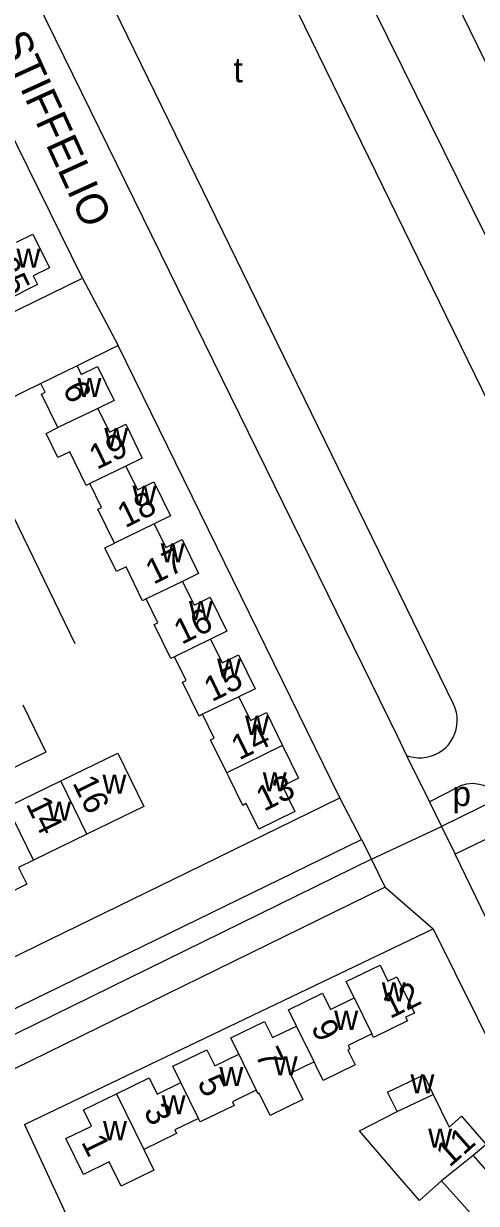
# Model space of a CAD drawing. Extents: x 159441 to 162086, y 388175 to 389787.
# Drawn here: x 161160.6 to 161233.6, y 388817 to 389007.5 of the extents above; entities that cross this region are included whole.
import ezdxf

# ---------------------------------------------------------------- set-up
doc = ezdxf.new("R2010")
doc.units = 0
for name, color, linetype in [('BLT_Basislijn', 7, 'Continuous'), ('BLT_Bebouwing', 7, 'Continuous'), ('BLT_Centroide', 7, 'Continuous'), ('BLT_Huisnummer', 7, 'Continuous'), ('BLT_Huisnummer_ tussenligend', 7, 'Continuous'), ('BLT_Onderverdeling_panden', 7, 'Continuous'), ('BLT_Straatnaam', 7, 'Continuous'), ('BLT_Vlakafsluiter', 7, 'Continuous')]:
    doc.layers.add(name, color=color, linetype=linetype)

msp = doc.modelspace()

# ---------------------------------------------------------------- linework, layer by layer
at = {"layer": 'BLT_Basislijn'}
for p, q in [((161151.38, 388943.54), (161168.88, 388907.45)), ((161226.06, 388881.87), (161228.01, 388877.89)), ((161237.45, 388882.5), (161228.01, 388877.89)), ((161228.01, 388877.89), (161230.21, 388873.4)), ((161239.61, 388877.99), (161230.21, 388873.4)), ((161215.09, 388875.8), (161216.74, 388872.6)), ((161216.74, 388872.6), (161082.14, 388806.54)), ((161218.94, 388868.11), (161216.74, 388872.6)), ((161235.29, 388863), (161230.21, 388873.4)), ((161217.28, 388871.3), (161217.39, 388871.35)), ((161218.94, 388868.11), (161025.1, 388772.97))]:
    msp.add_line(p, q, dxfattribs=at)
for points in [[(161267.05, 388908.7), (161176.24, 389092.68)], [(161169.3, 389082.16), (161252.78, 388911.05), (161253.14, 388910.31), (161253.57, 388909.6), (161254.06, 388908.93), (161254.62, 388908.32), (161255.23, 388907.77), (161255.89, 388907.27), (161256.6, 388906.85), (161257.34, 388906.49), (161258.12, 388906.21), (161258.92, 388906), (161259.73, 388905.87), (161260.56, 388905.82), (161261.38, 388905.85), (161262.2, 388905.96), (161263.01, 388906.15), (161263.79, 388906.42), (161264.54, 388906.76), (161265.26, 388907.17), (161265.93, 388907.65), (161266.56, 388908.19), (161267.05, 388908.7)], [(161133.15, 389071.47), (161220.85, 388892.53), (161222.4, 388889.35)], [(161222.4, 388889.35), (161222.83, 388889.21), (161223.51, 388889.06), (161224.2, 388888.98), (161224.89, 388888.98), (161225.58, 388889.07), (161226.26, 388889.23), (161226.91, 388889.46), (161227.53, 388889.78), (161228.12, 388890.16), (161228.65, 388890.6), (161229.13, 388891.1), (161229.55, 388891.66), (161229.9, 388892.26), (161230.18, 388892.89), (161230.39, 388893.56), (161230.52, 388894.24), (161230.57, 388894.93), (161230.54, 388895.63), (161230.43, 388896.32), (161230.24, 388896.99), (161229.98, 388897.63), (161145.68, 389070.41)], [(161213.24, 389046.12), (161236.32, 388998.85)], [(161144.66, 388953.98), (161170.1, 388966.39), (161147.21, 389012.91)], [(161211.61, 388882.52), (161175.89, 388955.55), (161169.23, 388952.26)], [(161163.4, 388949.41), (161151.38, 388943.54)], [(161160.47, 388897.55), (161164.2, 388889.91), (161103.74, 388860.46)], [(161222.4, 388889.35), (161226.06, 388881.87)], [(161237.45, 388882.5), (161236.58, 388883.43), (161235.88, 388883.99), (161234.99, 388884.44), (161234.15, 388884.69), (161233.07, 388884.83), (161232.07, 388884.73), (161231.23, 388884.49), (161230.47, 388884.14), (161226.06, 388881.87)], [(161187.08, 388870.54), (161211.61, 388882.52)], [(161215.09, 388875.8), (161211.61, 388882.52)], [(161079.32, 388809.98), (161118.3, 388828.54), (161215.09, 388875.8)], [(161115.87, 388835.74), (161187.08, 388870.54)], [(161160.76, 388829.76), (161226.67, 388861.36)], [(161226.67, 388861.36), (161240.92, 388832.64)], [(161160.76, 388829.76), (161185.03, 388777.32)]]:
    msp.add_lwpolyline(points, dxfattribs=at)
at = {"layer": 'BLT_Bebouwing'}
msp.add_line((161169.23, 388952.26), (161163.4, 388949.41), dxfattribs=at)
for points in [[(161159.48, 388972.25), (161162.1, 388973.53), (161164.77, 388968.07), (161162.14, 388966.78), (161162.84, 388965.37), (161157.64, 388962.74), (161156.92, 388964.16), (161156.34, 388963.86), (161153.61, 388969.29), (161154.2, 388969.58)], [(161169.23, 388952.26), (161169.92, 388950.85), (161172.53, 388952.13), (161175.2, 388946.67), (161172.58, 388945.4)], [(161166.15, 388942.29), (161163.5, 388947.71), (161164.09, 388947.99), (161163.4, 388949.41)], [(161172.58, 388945.4), (161174.46, 388941.54), (161177.08, 388942.82), (161179.75, 388937.36), (161177.13, 388936.08)], [(161171.28, 388933.27), (161170.72, 388932.93), (161168.05, 388938.4), (161166.13, 388937.46), (161164.24, 388941.34), (161166.15, 388942.29)], [(161177.13, 388936.08), (161179.01, 388932.23), (161181.63, 388933.51), (161184.29, 388928.05), (161181.68, 388926.78)], [(161175.26, 388923.64), (161172.6, 388929.1), (161173.18, 388929.39), (161171.28, 388933.27)], [(161181.68, 388926.78), (161183.55, 388922.93), (161186.17, 388924.21), (161188.84, 388918.74), (161186.22, 388917.47)], [(161180.39, 388914.62), (161179.81, 388914.33), (161177.14, 388919.79), (161175.62, 388919.05), (161173.74, 388922.9), (161175.26, 388923.64)], [(161186.22, 388917.47), (161188.11, 388913.61), (161190.72, 388914.89), (161193.39, 388909.43), (161190.77, 388908.15)], [(161184.95, 388905.3), (161184.36, 388905.02), (161181.69, 388910.48), (161182.28, 388910.77), (161180.39, 388914.62)], [(161190.77, 388908.15), (161192.65, 388904.3), (161195.27, 388905.58), (161197.94, 388900.12), (161195.32, 388898.84)], [(161189.49, 388896), (161188.91, 388895.71), (161186.24, 388901.18), (161186.82, 388901.46), (161184.95, 388905.3)], [(161195.32, 388898.84), (161197.2, 388894.99), (161199.81, 388896.27), (161202.4, 388890.97)], [(161193.38, 388886.56), (161190.78, 388891.88), (161191.37, 388892.16), (161189.49, 388896)], [(161202.4, 388890.97), (161204.98, 388885.69), (161202.37, 388884.42), (161204.37, 388880.29), (161198.56, 388877.44), (161196.54, 388881.58), (161195.95, 388881.3), (161193.76, 388885.79), (161193.38, 388886.56)], [(161166.63, 388885.26), (161175.84, 388889.74), (161180.02, 388881.14), (161170.84, 388876.66)], [(161158.02, 388881.04), (161166.63, 388885.26)], [(161170.84, 388876.66), (161162.23, 388872.44)], [(161162.23, 388872.44), (161159.8, 388871.26), (161161.12, 388868.57), (161155.02, 388865.58)], [(161213.94, 388850.23), (161212.66, 388852.85), (161218.11, 388855.51), (161219.39, 388852.91), (161220.8, 388853.6), (161223.65, 388847.78), (161222.23, 388847.09), (161222.52, 388846.51), (161217.06, 388843.84), (161216.78, 388844.43)], [(161204.62, 388845.68), (161203.34, 388848.29), (161208.81, 388850.97), (161210.09, 388848.35), (161213.94, 388850.23)], [(161195.31, 388841.13), (161194.03, 388843.75), (161199.49, 388846.41), (161200.77, 388843.8), (161204.62, 388845.68)], [(161216.78, 388844.43), (161212.94, 388842.55), (161213.22, 388841.97), (161212.89, 388841.8), (161214.07, 388839.39), (161208.96, 388836.86), (161207.75, 388839.29), (161207.46, 388839.88)], [(161185.99, 388836.58), (161184.71, 388839.19), (161190.18, 388841.86), (161191.46, 388839.25), (161195.31, 388841.13)], [(161207.46, 388839.88), (161203.62, 388838), (161205.66, 388833.82), (161200.38, 388831.24), (161198.62, 388834.83), (161198.44, 388834.74), (161198.15, 388835.33)], [(161219.33, 388835), (161225.17, 388837.79), (161226.69, 388834.65)], [(161175.58, 388834.73), (161180.87, 388837.31), (161182.14, 388834.7), (161185.99, 388836.58)], [(161179.99, 388825.73), (161181.61, 388822.41), (161176.33, 388819.82), (161174.41, 388823.73), (161170.26, 388821.7), (161167.42, 388827.53), (161171.54, 388829.51), (161170.28, 388832.14), (161175.58, 388834.73)], [(161198.15, 388835.33), (161194.3, 388833.45), (161194.59, 388832.86), (161189.12, 388830.19), (161188.83, 388830.77)], [(161220.85, 388831.86), (161219.33, 388835)], [(161226.69, 388834.65), (161229.24, 388829.37), (161231.25, 388831.11), (161235.2, 388826.54), (161233.14, 388824.77)], [(161228.04, 388820.71), (161224.46, 388817.51), (161220.61, 388821.97), (161214.77, 388828.74), (161220.85, 388831.86)], [(161188.83, 388830.77), (161184.99, 388828.9), (161185.28, 388828.31), (161179.99, 388825.73)], [(161233.14, 388824.77), (161236.81, 388820.56), (161238.25, 388822.75), (161243.27, 388819.33), (161241.73, 388817.08)], [(161237.92, 388811.85), (161235.21, 388807.85), (161230.34, 388811.16), (161233.11, 388814.98), (161228.04, 388820.71)]]:
    msp.add_lwpolyline(points, dxfattribs=at)
at = {"layer": 'BLT_Onderverdeling_panden'}
for p, q in [((161172.58, 388945.4), (161166.15, 388942.29)), ((161177.13, 388936.08), (161171.28, 388933.27)), ((161181.68, 388926.78), (161175.26, 388923.64)), ((161186.22, 388917.47), (161180.39, 388914.62)), ((161190.77, 388908.15), (161184.95, 388905.3)), ((161195.32, 388898.84), (161189.49, 388896)), ((161202.4, 388890.97), (161193.38, 388886.56)), ((161170.84, 388876.66), (161166.63, 388885.26)), ((161162.23, 388872.44), (161158.02, 388881.04)), ((161213.94, 388850.23), (161216.78, 388844.43)), ((161207.46, 388839.88), (161204.62, 388845.68)), ((161195.31, 388841.13), (161198.15, 388835.33)), ((161188.83, 388830.77), (161185.99, 388836.58)), ((161175.58, 388834.73), (161179.99, 388825.73)), ((161220.85, 388831.86), (161226.69, 388834.65)), ((161233.14, 388824.77), (161228.04, 388820.71))]:
    msp.add_line(p, q, dxfattribs=at)
at = {"layer": 'BLT_Vlakafsluiter'}
for p, q in [((161170.1, 388966.39), (161175.89, 388955.55)), ((161216.74, 388872.6), (161228.01, 388877.89)), ((161218.94, 388868.11), (161226.67, 388861.36))]:
    msp.add_line(p, q, dxfattribs=at)

# ---------------------------------------------------------------- texts
at = {"layer": 'BLT_Centroide'}
for s, p in [('t', (161194.48, 388998.04)), ('w', (161159.46, 388968.12)), ('w', (161169.31, 388947.25)), ('w', (161173.63, 388939.16)), ('w', (161178.18, 388929.84)), ('w', (161182.73, 388920.56)), ('w', (161187.27, 388911.25)), ('w', (161191.82, 388901.94)), ('w', (161196.34, 388892.69)), ('w', (161173.33, 388883.19)), ('w', (161199.19, 388883.58)), ('p', (161229.8, 388881.2)), ('w', (161164.43, 388878.84)), ('w', (161218.39, 388849.66)), ('w', (161210.72, 388845.06)), ('w', (161200.95, 388837.72)), ('w', (161192.19, 388835.97)), ('w', (161223.02, 388834.81)), ('w', (161182.88, 388831.44)), ('w', (161173.43, 388827.25)), ('w', (161225.87, 388826.06))]:
    msp.add_text(s, height=4, dxfattribs=at).set_placement(p)
at = {"layer": 'BLT_Huisnummer'}
for s, rotation, p in [('25', 296.0624, (161155.63, 388968.62)), ('6', 296.064, (161166.84, 388948.62)), ('17', 26.0641, (161181.55, 388916.9)), ('15', 26.0641, (161190.97, 388897.95)), ('16', 296.0638, (161168.43, 388884.95)), ('13', 26.0641, (161199.38, 388880.27)), ('12', 26.1123, (161219.73, 388846.79)), ('7', 296.1123, (161197.91, 388841.04)), ('3', 296.1123, (161179.9, 388831.98)), ('11', 41.5018, (161229.32, 388822.76))]:
    msp.add_text(s, height=4, rotation=rotation, dxfattribs=at).set_placement(p)
at = {"layer": 'BLT_Huisnummer_ tussenligend'}
for s, rotation, p in [('19', 26.0641, (161172.44, 388935.44)), ('18', 26.0641, (161177, 388926.03)), ('16', 26.0641, (161186.11, 388907.21)), ('14', 26.0641, (161195.37, 388888.53)), ('14', 296.0638, (161160.9, 388881.56)), ('9', 296.1123, (161206.9, 388845.51)), ('5', 296.1123, (161188.56, 388836.57)), ('1', 296.1123, (161169.85, 388826.97))]:
    msp.add_text(s, height=4, rotation=rotation, dxfattribs=at).set_placement(p)
at = {"layer": 'BLT_Straatnaam'}
msp.add_text('STIFFELIO', height=5, rotation=294.5309, dxfattribs=at).set_placement((161156.43, 389004.94))

doc.saveas('drawing.dxf')
